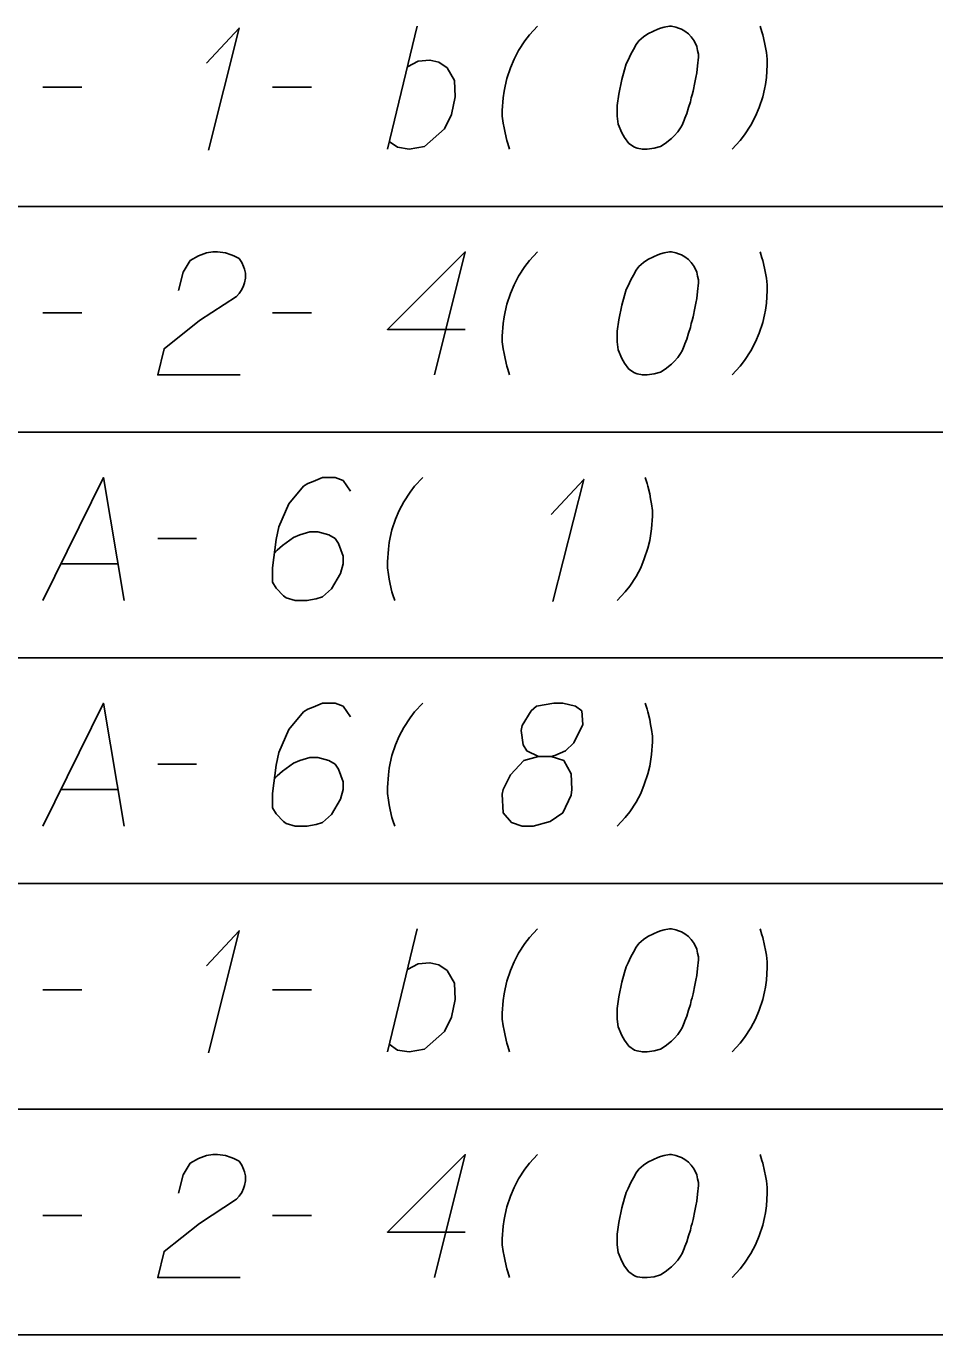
# Model space of a CAD drawing. Extents: x 2074207 to 2076812, y 516372 to 523312.
# Drawn here: x 2076453.5 to 2076488.9, y 518973.1 to 519024.1 of the extents above; entities that cross this region are included whole.
import ezdxf

# ---------------------------------------------------------------- set-up
doc = ezdxf.new("R2010")
doc.units = 0
for name, color, linetype in [('Prop DirtTable_ Soil Test Results - Outline (Major)', 7, 'Continuous'), ('Prop DirtTable_ Soil Test Results - Outline (Minor)', 7, 'Continuous'), ('Prop DirtTable_ Soil Test Results - Tx (Sample Data)', 7, 'Continuous')]:
    doc.layers.add(name, color=color, linetype=linetype)

msp = doc.modelspace()

# ---------------------------------------------------------------- linework, layer by layer
at = {"layer": 'Prop DirtTable_ Soil Test Results - Outline (Major)'}
msp.add_line((2076260.609, 518973.054), (2076811.903, 518973.054), dxfattribs=at)
at = {"layer": 'Prop DirtTable_ Soil Test Results - Outline (Minor)'}
for p, q in [((2076260.609, 519017.054), (2076811.903, 519017.054)), ((2076260.609, 519017.054), (2076811.903, 519017.054)), ((2076260.609, 519008.254), (2076811.903, 519008.254)), ((2076260.609, 519008.254), (2076811.903, 519008.254)), ((2076260.609, 518999.454), (2076811.903, 518999.454)), ((2076260.609, 518999.454), (2076811.903, 518999.454)), ((2076260.609, 518990.654), (2076811.903, 518990.654)), ((2076260.609, 518990.654), (2076811.903, 518990.654)), ((2076260.609, 518981.854), (2076811.903, 518981.854)), ((2076260.609, 518981.854), (2076811.903, 518981.854)), ((2076260.609, 518973.054), (2076811.903, 518973.054))]:
    msp.add_line(p, q, dxfattribs=at)
at = {"layer": 'Prop DirtTable_ Soil Test Results - Tx (Sample Data)'}
for points in [[(2076460.54, 519022.648), (2076461.81, 519024.009), (2076460.611, 519019.246)], [(2076467.596, 519019.284), (2076468.76, 519024.084)], [(2076473.451, 519024.084), (2076473.134, 519023.744), (2076472.958, 519023.517), (2076472.711, 519023.139), (2076472.534, 519022.799), (2076472.393, 519022.459), (2076472.252, 519022.043), (2076472.181, 519021.741), (2076472.146, 519021.552), (2076472.111, 519021.287), (2076472.076, 519020.796), (2076472.076, 519020.569), (2076472.111, 519020.305), (2076472.146, 519020.116), (2076472.181, 519019.927), (2076472.252, 519019.624), (2076472.287, 519019.511), (2076472.358, 519019.284)], [(2076478.672, 519024.084), (2076478.602, 519024.084), (2076478.39, 519024.046), (2076478.249, 519024.009), (2076478.143, 519023.971), (2076477.967, 519023.895), (2076477.755, 519023.782), (2076477.579, 519023.668), (2076477.402, 519023.517), (2076477.296, 519023.366), (2076477.191, 519023.177), (2076477.085, 519022.988), (2076476.979, 519022.761), (2076476.908, 519022.61), (2076476.838, 519022.383), (2076476.732, 519022.005), (2076476.626, 519021.438), (2076476.556, 519020.985), (2076476.556, 519020.569), (2076476.591, 519020.267), (2076476.732, 519019.927), (2076476.838, 519019.738), (2076477.014, 519019.511), (2076477.226, 519019.36), (2076477.332, 519019.322), (2076477.543, 519019.284), (2076477.72, 519019.284), (2076478.002, 519019.322), (2076478.249, 519019.398), (2076478.425, 519019.511), (2076478.672, 519019.7), (2076478.778, 519019.813), (2076478.919, 519019.964), (2076479.025, 519020.116), (2076479.095, 519020.229), (2076479.166, 519020.418), (2076479.201, 519020.494), (2076479.272, 519020.683), (2076479.342, 519020.909), (2076479.413, 519021.136), (2076479.448, 519021.287), (2076479.483, 519021.401), (2076479.519, 519021.552), (2076479.589, 519021.892), (2076479.625, 519022.081), (2076479.66, 519022.27), (2076479.695, 519022.535), (2076479.73, 519022.875), (2076479.73, 519022.988), (2076479.695, 519023.139), (2076479.66, 519023.29), (2076479.554, 519023.517), (2076479.448, 519023.668), (2076479.342, 519023.782), (2076479.201, 519023.895), (2076479.06, 519023.971), (2076478.954, 519024.009), (2076478.849, 519024.046), (2076478.672, 519024.084)], [(2076481.036, 519019.284), (2076481.353, 519019.624), (2076481.529, 519019.851), (2076481.776, 519020.229), (2076481.953, 519020.569), (2076482.094, 519020.909), (2076482.235, 519021.325), (2076482.306, 519021.627), (2076482.341, 519021.816), (2076482.376, 519022.081), (2076482.411, 519022.572), (2076482.411, 519022.799), (2076482.376, 519023.064), (2076482.341, 519023.253), (2076482.306, 519023.442), (2076482.235, 519023.744), (2076482.2, 519023.857), (2076482.129, 519024.084)], [(2076468.372, 519022.497), (2076468.795, 519022.724), (2076469.254, 519022.761), (2076469.606, 519022.686), (2076469.924, 519022.459), (2076470.206, 519021.968), (2076470.241, 519021.325), (2076470.1, 519020.645), (2076469.818, 519020.078), (2076469.042, 519019.398), (2076468.442, 519019.284), (2076467.984, 519019.36), (2076467.666, 519019.587)], [(2076454.156, 519021.703), (2076455.672, 519021.703)], [(2076463.116, 519021.703), (2076464.632, 519021.703)], [(2076459.447, 519013.772), (2076459.623, 519014.49), (2076459.906, 519014.944), (2076460.223, 519015.133), (2076460.54, 519015.246), (2076460.787, 519015.284), (2076460.964, 519015.284), (2076461.281, 519015.246), (2076461.493, 519015.171), (2076461.599, 519015.133), (2076461.81, 519015.02), (2076461.916, 519014.868), (2076461.987, 519014.717), (2076462.022, 519014.604), (2076462.057, 519014.453), (2076462.057, 519014.264), (2076462.022, 519014.075), (2076461.987, 519013.961), (2076461.916, 519013.81), (2076461.81, 519013.659), (2076461.705, 519013.546), (2076460.258, 519012.601), (2076458.883, 519011.505), (2076458.636, 519010.484), (2076461.846, 519010.484)], [(2076470.629, 519012.261), (2076467.596, 519012.261), (2076470.629, 519015.284), (2076469.43, 519010.484)], [(2076473.451, 519015.284), (2076473.134, 519014.944), (2076472.958, 519014.717), (2076472.711, 519014.339), (2076472.534, 519013.999), (2076472.393, 519013.659), (2076472.252, 519013.243), (2076472.181, 519012.941), (2076472.146, 519012.752), (2076472.111, 519012.487), (2076472.076, 519011.996), (2076472.076, 519011.769), (2076472.111, 519011.505), (2076472.146, 519011.316), (2076472.181, 519011.127), (2076472.252, 519010.824), (2076472.287, 519010.711), (2076472.358, 519010.484)], [(2076478.672, 519015.284), (2076478.602, 519015.284), (2076478.39, 519015.246), (2076478.249, 519015.209), (2076478.143, 519015.171), (2076477.967, 519015.095), (2076477.755, 519014.982), (2076477.579, 519014.868), (2076477.402, 519014.717), (2076477.296, 519014.566), (2076477.191, 519014.377), (2076477.085, 519014.188), (2076476.979, 519013.961), (2076476.908, 519013.81), (2076476.838, 519013.583), (2076476.732, 519013.205), (2076476.626, 519012.638), (2076476.556, 519012.185), (2076476.556, 519011.769), (2076476.591, 519011.467), (2076476.732, 519011.127), (2076476.838, 519010.938), (2076477.014, 519010.711), (2076477.226, 519010.56), (2076477.332, 519010.522), (2076477.543, 519010.484), (2076477.72, 519010.484), (2076478.002, 519010.522), (2076478.249, 519010.598), (2076478.425, 519010.711), (2076478.672, 519010.9), (2076478.778, 519011.013), (2076478.919, 519011.164), (2076479.025, 519011.316), (2076479.095, 519011.429), (2076479.166, 519011.618), (2076479.201, 519011.694), (2076479.272, 519011.883), (2076479.342, 519012.109), (2076479.413, 519012.336), (2076479.448, 519012.487), (2076479.483, 519012.601), (2076479.519, 519012.752), (2076479.589, 519013.092), (2076479.625, 519013.281), (2076479.66, 519013.47), (2076479.695, 519013.735), (2076479.73, 519014.075), (2076479.73, 519014.188), (2076479.695, 519014.339), (2076479.66, 519014.49), (2076479.554, 519014.717), (2076479.448, 519014.868), (2076479.342, 519014.982), (2076479.201, 519015.095), (2076479.06, 519015.171), (2076478.954, 519015.209), (2076478.849, 519015.246), (2076478.672, 519015.284)], [(2076481.036, 519010.484), (2076481.353, 519010.824), (2076481.529, 519011.051), (2076481.776, 519011.429), (2076481.953, 519011.769), (2076482.094, 519012.109), (2076482.235, 519012.525), (2076482.306, 519012.827), (2076482.341, 519013.016), (2076482.376, 519013.281), (2076482.411, 519013.772), (2076482.411, 519013.999), (2076482.376, 519014.264), (2076482.341, 519014.453), (2076482.306, 519014.642), (2076482.235, 519014.944), (2076482.2, 519015.057), (2076482.129, 519015.284)], [(2076454.156, 519012.903), (2076455.672, 519012.903)], [(2076463.116, 519012.903), (2076464.632, 519012.903)], [(2076454.156, 519001.684), (2076456.519, 519006.484), (2076457.33, 519001.684)], [(2076466.149, 519005.955), (2076465.867, 519006.371), (2076465.55, 519006.484), (2076465.056, 519006.484), (2076464.703, 519006.333), (2076464.491, 519006.257), (2076464.315, 519006.144), (2076463.751, 519005.464), (2076463.363, 519004.557), (2076463.257, 519004.065), (2076463.116, 519002.969), (2076463.116, 519002.402), (2076463.257, 519002.175), (2076463.539, 519001.873), (2076463.645, 519001.798), (2076463.998, 519001.684), (2076464.456, 519001.684), (2076464.809, 519001.76), (2076465.056, 519001.835), (2076465.409, 519002.138), (2076465.761, 519002.742), (2076465.867, 519003.12), (2076465.867, 519003.423), (2076465.691, 519003.914), (2076465.55, 519004.103), (2076465.303, 519004.254), (2076464.879, 519004.368), (2076464.562, 519004.368), (2076464.174, 519004.254), (2076463.927, 519004.141), (2076463.504, 519003.838), (2076463.292, 519003.649), (2076463.186, 519003.536)], [(2076468.971, 519006.484), (2076468.654, 519006.144), (2076468.478, 519005.917), (2076468.231, 519005.539), (2076468.054, 519005.199), (2076467.913, 519004.859), (2076467.772, 519004.443), (2076467.701, 519004.141), (2076467.666, 519003.952), (2076467.631, 519003.687), (2076467.596, 519003.196), (2076467.596, 519002.969), (2076467.631, 519002.705), (2076467.666, 519002.516), (2076467.701, 519002.327), (2076467.772, 519002.024), (2076467.807, 519001.911), (2076467.878, 519001.684)], [(2076473.98, 519005.048), (2076475.25, 519006.409), (2076474.051, 519001.646)], [(2076476.556, 519001.684), (2076476.873, 519002.024), (2076477.049, 519002.251), (2076477.296, 519002.629), (2076477.473, 519002.969), (2076477.614, 519003.309), (2076477.755, 519003.725), (2076477.826, 519004.027), (2076477.861, 519004.216), (2076477.896, 519004.481), (2076477.931, 519004.972), (2076477.931, 519005.199), (2076477.896, 519005.464), (2076477.861, 519005.653), (2076477.826, 519005.842), (2076477.755, 519006.144), (2076477.72, 519006.257), (2076477.649, 519006.484)], [(2076458.636, 519004.103), (2076460.152, 519004.103)], [(2076454.861, 519003.12), (2076457.083, 519003.12)], [(2076454.156, 518992.884), (2076456.519, 518997.684), (2076457.33, 518992.884)], [(2076466.149, 518997.155), (2076465.867, 518997.571), (2076465.55, 518997.684), (2076465.056, 518997.684), (2076464.703, 518997.533), (2076464.491, 518997.457), (2076464.315, 518997.344), (2076463.751, 518996.664), (2076463.363, 518995.757), (2076463.257, 518995.265), (2076463.116, 518994.169), (2076463.116, 518993.602), (2076463.257, 518993.375), (2076463.539, 518993.073), (2076463.645, 518992.998), (2076463.998, 518992.884), (2076464.456, 518992.884), (2076464.809, 518992.96), (2076465.056, 518993.035), (2076465.409, 518993.338), (2076465.761, 518993.942), (2076465.867, 518994.32), (2076465.867, 518994.623), (2076465.691, 518995.114), (2076465.55, 518995.303), (2076465.303, 518995.454), (2076464.879, 518995.568), (2076464.562, 518995.568), (2076464.174, 518995.454), (2076463.927, 518995.341), (2076463.504, 518995.038), (2076463.292, 518994.849), (2076463.186, 518994.736)], [(2076468.971, 518997.684), (2076468.654, 518997.344), (2076468.478, 518997.117), (2076468.231, 518996.739), (2076468.054, 518996.399), (2076467.913, 518996.059), (2076467.772, 518995.643), (2076467.701, 518995.341), (2076467.666, 518995.152), (2076467.631, 518994.887), (2076467.596, 518994.396), (2076467.596, 518994.169), (2076467.631, 518993.905), (2076467.666, 518993.716), (2076467.701, 518993.527), (2076467.772, 518993.224), (2076467.807, 518993.111), (2076467.878, 518992.884)], [(2076473.487, 518995.605), (2076473.98, 518995.605), (2076474.122, 518995.643), (2076474.545, 518995.832), (2076474.862, 518996.135), (2076475.215, 518996.853), (2076475.18, 518997.382), (2076474.933, 518997.571), (2076474.439, 518997.684), (2076474.086, 518997.684), (2076473.416, 518997.571), (2076473.204, 518997.382), (2076472.852, 518996.815), (2076472.816, 518996.626), (2076472.887, 518996.059), (2076473.028, 518995.832), (2076473.487, 518995.605), (2076472.922, 518995.454), (2076472.393, 518994.887), (2076472.111, 518994.32), (2076472.076, 518994.131), (2076472.111, 518993.413), (2076472.428, 518993.035), (2076472.852, 518992.884), (2076473.275, 518992.884), (2076473.945, 518993.073), (2076474.439, 518993.413), (2076474.757, 518994.094), (2076474.792, 518994.32), (2076474.757, 518994.925), (2076474.474, 518995.454), (2076473.98, 518995.605)], [(2076476.556, 518992.884), (2076476.873, 518993.224), (2076477.049, 518993.451), (2076477.296, 518993.829), (2076477.473, 518994.169), (2076477.614, 518994.509), (2076477.755, 518994.925), (2076477.826, 518995.227), (2076477.861, 518995.416), (2076477.896, 518995.681), (2076477.931, 518996.172), (2076477.931, 518996.399), (2076477.896, 518996.664), (2076477.861, 518996.853), (2076477.826, 518997.042), (2076477.755, 518997.344), (2076477.72, 518997.457), (2076477.649, 518997.684)], [(2076458.636, 518995.303), (2076460.152, 518995.303)], [(2076454.861, 518994.32), (2076457.083, 518994.32)], [(2076460.54, 518987.448), (2076461.81, 518988.809), (2076460.611, 518984.046)], [(2076467.596, 518984.084), (2076468.76, 518988.884)], [(2076473.451, 518988.884), (2076473.134, 518988.544), (2076472.958, 518988.317), (2076472.711, 518987.939), (2076472.534, 518987.599), (2076472.393, 518987.259), (2076472.252, 518986.843), (2076472.181, 518986.541), (2076472.146, 518986.352), (2076472.111, 518986.087), (2076472.076, 518985.596), (2076472.076, 518985.369), (2076472.111, 518985.105), (2076472.146, 518984.916), (2076472.181, 518984.727), (2076472.252, 518984.424), (2076472.287, 518984.311), (2076472.358, 518984.084)], [(2076478.672, 518988.884), (2076478.602, 518988.884), (2076478.39, 518988.846), (2076478.249, 518988.809), (2076478.143, 518988.771), (2076477.967, 518988.695), (2076477.755, 518988.582), (2076477.579, 518988.468), (2076477.402, 518988.317), (2076477.296, 518988.166), (2076477.191, 518987.977), (2076477.085, 518987.788), (2076476.979, 518987.561), (2076476.908, 518987.41), (2076476.838, 518987.183), (2076476.732, 518986.805), (2076476.626, 518986.238), (2076476.556, 518985.785), (2076476.556, 518985.369), (2076476.591, 518985.067), (2076476.732, 518984.727), (2076476.838, 518984.538), (2076477.014, 518984.311), (2076477.226, 518984.16), (2076477.332, 518984.122), (2076477.543, 518984.084), (2076477.72, 518984.084), (2076478.002, 518984.122), (2076478.249, 518984.198), (2076478.425, 518984.311), (2076478.672, 518984.5), (2076478.778, 518984.613), (2076478.919, 518984.764), (2076479.025, 518984.916), (2076479.095, 518985.029), (2076479.166, 518985.218), (2076479.201, 518985.294), (2076479.272, 518985.483), (2076479.342, 518985.709), (2076479.413, 518985.936), (2076479.448, 518986.087), (2076479.483, 518986.201), (2076479.519, 518986.352), (2076479.589, 518986.692), (2076479.625, 518986.881), (2076479.66, 518987.07), (2076479.695, 518987.335), (2076479.73, 518987.675), (2076479.73, 518987.788), (2076479.695, 518987.939), (2076479.66, 518988.09), (2076479.554, 518988.317), (2076479.448, 518988.468), (2076479.342, 518988.582), (2076479.201, 518988.695), (2076479.06, 518988.771), (2076478.954, 518988.809), (2076478.849, 518988.846), (2076478.672, 518988.884)], [(2076481.036, 518984.084), (2076481.353, 518984.424), (2076481.529, 518984.651), (2076481.776, 518985.029), (2076481.953, 518985.369), (2076482.094, 518985.709), (2076482.235, 518986.125), (2076482.306, 518986.427), (2076482.341, 518986.616), (2076482.376, 518986.881), (2076482.411, 518987.372), (2076482.411, 518987.599), (2076482.376, 518987.864), (2076482.341, 518988.053), (2076482.306, 518988.242), (2076482.235, 518988.544), (2076482.2, 518988.657), (2076482.129, 518988.884)], [(2076468.372, 518987.297), (2076468.795, 518987.524), (2076469.254, 518987.561), (2076469.606, 518987.486), (2076469.924, 518987.259), (2076470.206, 518986.768), (2076470.241, 518986.125), (2076470.1, 518985.445), (2076469.818, 518984.878), (2076469.042, 518984.198), (2076468.442, 518984.084), (2076467.984, 518984.16), (2076467.666, 518984.387)], [(2076454.156, 518986.503), (2076455.672, 518986.503)], [(2076463.116, 518986.503), (2076464.632, 518986.503)], [(2076459.447, 518978.572), (2076459.623, 518979.29), (2076459.906, 518979.744), (2076460.223, 518979.933), (2076460.54, 518980.046), (2076460.787, 518980.084), (2076460.964, 518980.084), (2076461.281, 518980.046), (2076461.493, 518979.971), (2076461.599, 518979.933), (2076461.81, 518979.82), (2076461.916, 518979.668), (2076461.987, 518979.517), (2076462.022, 518979.404), (2076462.057, 518979.253), (2076462.057, 518979.064), (2076462.022, 518978.875), (2076461.987, 518978.761), (2076461.916, 518978.61), (2076461.81, 518978.459), (2076461.705, 518978.346), (2076460.258, 518977.401), (2076458.883, 518976.305), (2076458.636, 518975.284), (2076461.846, 518975.284)], [(2076470.629, 518977.061), (2076467.596, 518977.061), (2076470.629, 518980.084), (2076469.43, 518975.284)], [(2076473.451, 518980.084), (2076473.134, 518979.744), (2076472.958, 518979.517), (2076472.711, 518979.139), (2076472.534, 518978.799), (2076472.393, 518978.459), (2076472.252, 518978.043), (2076472.181, 518977.741), (2076472.146, 518977.552), (2076472.111, 518977.287), (2076472.076, 518976.796), (2076472.076, 518976.569), (2076472.111, 518976.305), (2076472.146, 518976.116), (2076472.181, 518975.927), (2076472.252, 518975.624), (2076472.287, 518975.511), (2076472.358, 518975.284)], [(2076478.672, 518980.084), (2076478.602, 518980.084), (2076478.39, 518980.046), (2076478.249, 518980.009), (2076478.143, 518979.971), (2076477.967, 518979.895), (2076477.755, 518979.782), (2076477.579, 518979.668), (2076477.402, 518979.517), (2076477.296, 518979.366), (2076477.191, 518979.177), (2076477.085, 518978.988), (2076476.979, 518978.761), (2076476.908, 518978.61), (2076476.838, 518978.383), (2076476.732, 518978.005), (2076476.626, 518977.438), (2076476.556, 518976.985), (2076476.556, 518976.569), (2076476.591, 518976.267), (2076476.732, 518975.927), (2076476.838, 518975.738), (2076477.014, 518975.511), (2076477.226, 518975.36), (2076477.332, 518975.322), (2076477.543, 518975.284), (2076477.72, 518975.284), (2076478.002, 518975.322), (2076478.249, 518975.398), (2076478.425, 518975.511), (2076478.672, 518975.7), (2076478.778, 518975.813), (2076478.919, 518975.964), (2076479.025, 518976.116), (2076479.095, 518976.229), (2076479.166, 518976.418), (2076479.201, 518976.494), (2076479.272, 518976.683), (2076479.342, 518976.909), (2076479.413, 518977.136), (2076479.448, 518977.287), (2076479.483, 518977.401), (2076479.519, 518977.552), (2076479.589, 518977.892), (2076479.625, 518978.081), (2076479.66, 518978.27), (2076479.695, 518978.535), (2076479.73, 518978.875), (2076479.73, 518978.988), (2076479.695, 518979.139), (2076479.66, 518979.29), (2076479.554, 518979.517), (2076479.448, 518979.668), (2076479.342, 518979.782), (2076479.201, 518979.895), (2076479.06, 518979.971), (2076478.954, 518980.009), (2076478.849, 518980.046), (2076478.672, 518980.084)], [(2076481.036, 518975.284), (2076481.353, 518975.624), (2076481.529, 518975.851), (2076481.776, 518976.229), (2076481.953, 518976.569), (2076482.094, 518976.909), (2076482.235, 518977.325), (2076482.306, 518977.627), (2076482.341, 518977.816), (2076482.376, 518978.081), (2076482.411, 518978.572), (2076482.411, 518978.799), (2076482.376, 518979.064), (2076482.341, 518979.253), (2076482.306, 518979.442), (2076482.235, 518979.744), (2076482.2, 518979.857), (2076482.129, 518980.084)], [(2076454.156, 518977.703), (2076455.672, 518977.703)], [(2076463.116, 518977.703), (2076464.632, 518977.703)]]:
    msp.add_lwpolyline(points, dxfattribs=at)

doc.saveas('drawing.dxf')
